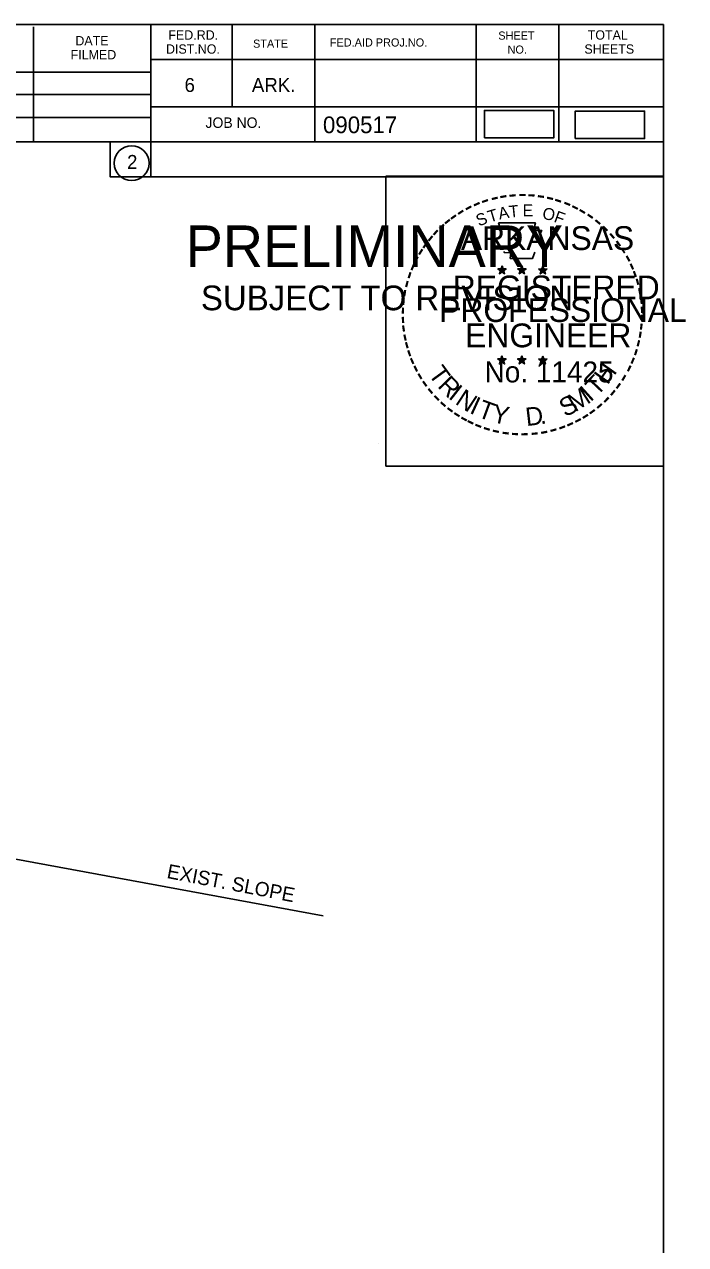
# Model space of a CAD drawing. Extents: x 2263886 to 2266026, y -3122850 to -3121850.
# Drawn here: x 2265496.4 to 2265524.2, y -3122497.1 to -3122445.8 of the extents above; entities that cross this region are included whole.
import ezdxf

# ---------------------------------------------------------------- set-up
doc = ezdxf.new("R2010")
doc.units = 0
for name, color, linetype in [('_CIVIL_CONSTRUCTION', 7, 'Continuous'), ('R_Border PE', 7, 'Continuous'), ('R_Border Prem', 7, 'Continuous'), ('R_Draft', 7, 'Continuous'), ('R_Vert Alg', 7, 'Continuous')]:
    doc.layers.add(name, color=color, linetype=linetype)

msp = doc.modelspace()

# ---------------------------------------------------------------- linework, layer by layer
at = {"layer": '_CIVIL_CONSTRUCTION'}
msp.add_line((2265511.328, -3122463.399), (2265511.328, -3122463.399), dxfattribs=at)
for points in [[(2265482.182, -3122445.767), (2265482.182, -3122450.707), (2265500.048, -3122450.707), (2265500.048, -3122452.167), (2265511.648, -3122452.167), (2265511.648, -3122464.333), (2265523.312, -3122464.333), (2265523.312, -3122548.497), (2265365.222, -3122548.497), (2265365.222, -3122445.767)], [(2265511.648, -3122452.151), (2265523.312, -3122452.151), (2265523.312, -3122464.333), (2265511.648, -3122464.333)]]:
    msp.add_lwpolyline(points, close=True, dxfattribs=at)
at = {"layer": 'R_Border PE'}
for p, q in [((2265516.354, -3122456.044), (2265516.528, -3122456.099)), ((2265516.354, -3122456.044), (2265516.48, -3122456.066)), ((2265516.354, -3122456.044), (2265516.472, -3122456.105)), ((2265516.42, -3122456.248), (2265516.528, -3122456.099)), ((2265516.42, -3122456.248), (2265516.483, -3122456.126)), ((2265516.42, -3122456.248), (2265516.527, -3122456.139)), ((2265516.528, -3122455.917), (2265516.508, -3122456.043)), ((2265516.635, -3122456.248), (2265516.527, -3122456.141)), ((2265516.528, -3122456.099), (2265516.528, -3122455.917)), ((2265516.528, -3122455.917), (2265516.553, -3122456.042)), ((2265516.702, -3122456.044), (2265516.528, -3122456.099)), ((2265516.635, -3122456.248), (2265516.528, -3122456.099)), ((2265516.702, -3122456.044), (2265516.559, -3122456.068)), ((2265516.635, -3122456.248), (2265516.566, -3122456.102)), ((2265516.702, -3122456.044), (2265516.6, -3122456.095)), ((2265517.189, -3122456.044), (2265517.363, -3122456.099)), ((2265517.189, -3122456.044), (2265517.315, -3122456.066)), ((2265517.189, -3122456.044), (2265517.307, -3122456.105)), ((2265517.255, -3122456.248), (2265517.363, -3122456.099)), ((2265517.255, -3122456.248), (2265517.318, -3122456.126)), ((2265517.255, -3122456.248), (2265517.362, -3122456.139)), ((2265517.363, -3122455.917), (2265517.343, -3122456.043)), ((2265517.47, -3122456.248), (2265517.362, -3122456.141)), ((2265517.363, -3122456.099), (2265517.363, -3122455.917)), ((2265517.363, -3122455.917), (2265517.388, -3122456.042)), ((2265517.537, -3122456.044), (2265517.363, -3122456.099)), ((2265517.47, -3122456.248), (2265517.363, -3122456.099)), ((2265517.537, -3122456.044), (2265517.394, -3122456.068)), ((2265517.47, -3122456.248), (2265517.401, -3122456.102)), ((2265517.537, -3122456.044), (2265517.435, -3122456.095)), ((2265518.071, -3122456.05), (2265518.245, -3122456.105)), ((2265518.071, -3122456.05), (2265518.197, -3122456.072)), ((2265518.071, -3122456.05), (2265518.189, -3122456.111)), ((2265518.137, -3122456.254), (2265518.245, -3122456.105)), ((2265518.137, -3122456.254), (2265518.2, -3122456.132)), ((2265518.137, -3122456.254), (2265518.244, -3122456.145)), ((2265518.245, -3122455.923), (2265518.225, -3122456.049)), ((2265518.352, -3122456.254), (2265518.244, -3122456.147)), ((2265518.245, -3122456.105), (2265518.245, -3122455.923)), ((2265518.245, -3122455.923), (2265518.27, -3122456.048)), ((2265518.419, -3122456.05), (2265518.245, -3122456.105)), ((2265518.352, -3122456.254), (2265518.245, -3122456.105)), ((2265518.419, -3122456.05), (2265518.276, -3122456.074)), ((2265518.352, -3122456.254), (2265518.283, -3122456.108)), ((2265518.419, -3122456.05), (2265518.317, -3122456.101)), ((2265516.352, -3122459.83), (2265516.526, -3122459.886)), ((2265516.352, -3122459.83), (2265516.478, -3122459.853)), ((2265516.352, -3122459.83), (2265516.47, -3122459.891)), ((2265516.418, -3122460.034), (2265516.526, -3122459.886)), ((2265516.418, -3122460.034), (2265516.481, -3122459.912)), ((2265516.418, -3122460.034), (2265516.525, -3122459.926)), ((2265516.526, -3122459.703), (2265516.506, -3122459.829)), ((2265516.633, -3122460.034), (2265516.525, -3122459.927)), ((2265516.526, -3122459.886), (2265516.526, -3122459.703)), ((2265516.526, -3122459.703), (2265516.551, -3122459.828)), ((2265516.7, -3122459.83), (2265516.526, -3122459.886)), ((2265516.633, -3122460.034), (2265516.526, -3122459.886)), ((2265516.7, -3122459.83), (2265516.557, -3122459.855)), ((2265516.633, -3122460.034), (2265516.564, -3122459.889)), ((2265516.7, -3122459.83), (2265516.598, -3122459.881)), ((2265517.186, -3122459.83), (2265517.361, -3122459.886)), ((2265517.186, -3122459.83), (2265517.313, -3122459.853)), ((2265517.186, -3122459.83), (2265517.305, -3122459.891)), ((2265517.253, -3122460.034), (2265517.361, -3122459.886)), ((2265517.253, -3122460.034), (2265517.316, -3122459.912)), ((2265517.253, -3122460.034), (2265517.36, -3122459.926)), ((2265517.361, -3122459.703), (2265517.34, -3122459.829)), ((2265517.467, -3122460.034), (2265517.36, -3122459.927)), ((2265517.361, -3122459.886), (2265517.361, -3122459.703)), ((2265517.361, -3122459.703), (2265517.385, -3122459.828)), ((2265517.534, -3122459.83), (2265517.361, -3122459.886)), ((2265517.467, -3122460.034), (2265517.361, -3122459.886)), ((2265517.534, -3122459.83), (2265517.391, -3122459.855)), ((2265517.467, -3122460.034), (2265517.399, -3122459.889)), ((2265517.534, -3122459.83), (2265517.432, -3122459.881)), ((2265518.07, -3122459.835), (2265518.244, -3122459.891)), ((2265518.07, -3122459.835), (2265518.196, -3122459.858)), ((2265518.07, -3122459.835), (2265518.188, -3122459.896)), ((2265518.136, -3122460.039), (2265518.244, -3122459.891)), ((2265518.136, -3122460.039), (2265518.199, -3122459.917)), ((2265518.136, -3122460.039), (2265518.243, -3122459.931)), ((2265518.244, -3122459.708), (2265518.224, -3122459.834)), ((2265518.351, -3122460.039), (2265518.243, -3122459.932)), ((2265518.244, -3122459.891), (2265518.244, -3122459.708)), ((2265518.244, -3122459.708), (2265518.269, -3122459.833)), ((2265518.418, -3122459.835), (2265518.244, -3122459.891)), ((2265518.351, -3122460.039), (2265518.244, -3122459.891)), ((2265518.418, -3122459.835), (2265518.275, -3122459.86)), ((2265518.351, -3122460.039), (2265518.282, -3122459.894)), ((2265518.418, -3122459.835), (2265518.316, -3122459.886))]:
    msp.add_line(p, q, dxfattribs=at)
for points in [[(2265516.374, -3122454.105), (2265516.509, -3122454.518)], [(2265518.13, -3122454.566), (2265518.201, -3122454.424), (2265517.858, -3122454.436), (2265517.932, -3122454.105), (2265516.374, -3122454.105)], [(2265516.62, -3122455.316), (2265516.62, -3122455.36), (2265516.902, -3122455.369), (2265516.875, -3122455.606), (2265517.81, -3122455.606), (2265517.91, -3122455.338)], [(2265516.528, -3122455.917), (2265516.635, -3122456.248), (2265516.354, -3122456.044), (2265516.702, -3122456.044), (2265516.42, -3122456.248), (2265516.528, -3122455.917)], [(2265517.363, -3122455.917), (2265517.47, -3122456.248), (2265517.189, -3122456.044), (2265517.537, -3122456.044), (2265517.255, -3122456.248), (2265517.363, -3122455.917)], [(2265518.245, -3122455.923), (2265518.352, -3122456.254), (2265518.071, -3122456.05), (2265518.419, -3122456.05), (2265518.137, -3122456.254), (2265518.245, -3122455.923)], [(2265516.526, -3122459.703), (2265516.633, -3122460.034), (2265516.352, -3122459.83), (2265516.7, -3122459.83), (2265516.418, -3122460.034), (2265516.526, -3122459.703)], [(2265517.361, -3122459.703), (2265517.467, -3122460.034), (2265517.186, -3122459.83), (2265517.534, -3122459.83), (2265517.253, -3122460.034), (2265517.361, -3122459.703)], [(2265518.244, -3122459.708), (2265518.351, -3122460.039), (2265518.07, -3122459.835), (2265518.418, -3122459.835), (2265518.136, -3122460.039), (2265518.244, -3122459.708)]]:
    msp.add_lwpolyline(points, dxfattribs=at)
for centre, radius in [((2265516.528, -3122456.1), 0.0861), ((2265516.528, -3122456.1), 0.0723), ((2265516.528, -3122456.1), 0.0579), ((2265516.528, -3122456.1), 0.0495), ((2265516.528, -3122456.1), 0.0374), ((2265516.528, -3122456.1), 0.0248), ((2265516.528, -3122456.1), 0.0148), ((2265517.363, -3122456.1), 0.0861), ((2265517.363, -3122456.1), 0.0723), ((2265517.363, -3122456.1), 0.0579), ((2265517.363, -3122456.1), 0.0495), ((2265517.363, -3122456.1), 0.0374), ((2265517.363, -3122456.1), 0.0248), ((2265517.363, -3122456.1), 0.0148), ((2265518.245, -3122456.106), 0.0861), ((2265518.245, -3122456.106), 0.0723), ((2265518.245, -3122456.106), 0.0579), ((2265518.245, -3122456.106), 0.0495), ((2265518.245, -3122456.106), 0.0374), ((2265518.245, -3122456.106), 0.0248), ((2265518.245, -3122456.106), 0.0148), ((2265516.526, -3122459.886), 0.0861), ((2265516.526, -3122459.886), 0.0723), ((2265516.526, -3122459.886), 0.0579), ((2265516.526, -3122459.886), 0.0495), ((2265516.526, -3122459.886), 0.0374), ((2265516.526, -3122459.886), 0.0248), ((2265516.526, -3122459.886), 0.0148), ((2265517.36, -3122459.886), 0.0861), ((2265517.36, -3122459.886), 0.0723), ((2265517.36, -3122459.886), 0.0579), ((2265517.36, -3122459.886), 0.0495), ((2265517.36, -3122459.886), 0.0374), ((2265517.36, -3122459.886), 0.0248), ((2265517.36, -3122459.886), 0.0148), ((2265518.244, -3122459.891), 0.0861), ((2265518.244, -3122459.891), 0.0723), ((2265518.244, -3122459.891), 0.0579), ((2265518.244, -3122459.891), 0.0495), ((2265518.244, -3122459.891), 0.0374), ((2265518.244, -3122459.891), 0.0248), ((2265518.244, -3122459.891), 0.0148)]:
    msp.add_circle(centre, radius, dxfattribs=at)
at = {"layer": 'R_Border Prem'}
msp.add_line((2265495.392, -3122480.732), (2265509.012, -3122483.234), dxfattribs=at)
at = {"layer": 'R_Draft'}
for p, q in [((2265365.222, -3122445.767), (2265523.312, -3122445.767)), ((2265496.832, -3122450.707), (2265496.832, -3122445.867)), ((2265501.762, -3122445.767), (2265501.762, -3122452.167)), ((2265505.182, -3122445.767), (2265505.182, -3122449.237)), ((2265508.652, -3122445.767), (2265508.652, -3122450.707)), ((2265515.442, -3122445.767), (2265515.442, -3122450.707)), ((2265518.912, -3122445.767), (2265518.912, -3122450.707)), ((2265523.312, -3122548.497), (2265523.312, -3122445.767)), ((2265523.312, -3122447.237), (2265501.762, -3122447.237)), ((2265523.312, -3122447.227), (2265523.312, -3122447.227)), ((2265482.182, -3122447.777), (2265501.762, -3122447.777)), ((2265482.182, -3122448.707), (2265501.762, -3122448.707)), ((2265482.182, -3122449.677), (2265501.762, -3122449.677)), ((2265523.312, -3122449.237), (2265501.762, -3122449.237)), ((2265503.242, -3122449.237), (2265523.312, -3122449.237)), ((2265523.312, -3122450.707), (2265482.182, -3122450.707)), ((2265501.762, -3122452.167), (2265523.312, -3122452.167))]:
    msp.add_line(p, q, dxfattribs=at)
msp.add_circle((2265500.956, -3122451.599), 0.733, dxfattribs=at)
at = {"layer": 'R_Vert Alg'}
for points in [[(2265515.789, -3122450.539), (2265518.706, -3122450.539), (2265518.706, -3122449.383), (2265515.789, -3122449.383)], [(2265519.604, -3122450.565), (2265522.521, -3122450.565), (2265522.521, -3122449.409), (2265519.604, -3122449.409)]]:
    msp.add_lwpolyline(points, close=True, dxfattribs=at)

# ---------------------------------------------------------------- texts
at = {"layer": 'R_Border PE'}
for s, height, rotation, p in [('-', 0.8, 24.3072, (2265515.431, -3122453.676)), ('-', 0.8, 19.1761, (2265515.748, -3122453.541)), ('-', 0.8, 13.6302, (2265516.123, -3122453.421)), ('-', 0.8, 10.2193, (2265516.462, -3122453.34)), ('-', 0.8, 5.8968, (2265516.827, -3122453.285)), ('-', 0.8, 0.1862, (2265517.213, -3122453.249)), ('E', 0.5, 0.8323, (2265517.399, -3122453.837)), ('-', 0.8, 357.743, (2265517.574, -3122453.255)), ('-', 0.8, 352.1617, (2265517.946, -3122453.283)), ('-', 0.8, 347.2049, (2265518.306, -3122453.34)), ('-', 0.8, 342.3362, (2265518.623, -3122453.418)), ('-', 0.8, 337.8551, (2265518.991, -3122453.529)), ('-', 0.8, 36.2317, (2265514.527, -3122454.217)), ('-', 0.8, 34.0636, (2265514.816, -3122454.019)), ('-', 0.8, 28.7918, (2265515.115, -3122453.834)), ('S', 0.5, 21.594, (2265515.552, -3122454.266)), ('T', 0.5, 16.4036, (2265516.009, -3122454.1)), ('A', 0.5, 11.2132, (2265516.422, -3122453.975)), ('T', 0.5, 6.0228, (2265516.846, -3122453.892)), ('O', 0.5, 350.4515, (2265518.201, -3122453.942)), ('F', 0.5, 340.0707, (2265518.678, -3122454.056)), ('-', 0.8, 334.1211, (2265519.306, -3122453.665)), ('-', 0.8, 329.6409, (2265519.596, -3122453.806)), ('-', 0.8, 325.8627, (2265519.917, -3122453.987)), ('-', 0.8, 42.9622, (2265514.073, -3122454.614)), ('-', 0.8, 38.9507, (2265514.289, -3122454.406)), ('-', 0.8, 320.5297, (2265520.222, -3122454.2)), ('-', 0.8, 315.5786, (2265520.522, -3122454.444)), ('-', 0.8, 50.6142, (2265513.647, -3122455.096)), ('-', 0.8, 48.4231, (2265513.849, -3122454.853)), ('-', 0.8, 309.8797, (2265520.806, -3122454.719)), ('-', 0.8, 306.6522, (2265521.069, -3122455.02)), ('-', 0.8, 58.0706, (2265513.278, -3122455.643)), ('-', 0.8, 54.2325, (2265513.441, -3122455.38)), ('-', 0.7, 303.6753, (2265521.312, -3122455.304)), ('-', 0.8, 67.7743, (2265512.992, -3122456.256)), ('-', 0.8, 62.8713, (2265513.122, -3122455.95)), ('-', 0.8, 299.6684, (2265521.471, -3122455.607)), ('-', 0.8, 294.6628, (2265521.633, -3122455.913)), ('-', 0.8, 72.3945, (2265512.883, -3122456.571)), ('-', 0.8, 290.5728, (2265521.762, -3122456.202)), ('-', 0.8, 81.2013, (2265512.718, -3122457.284)), ('-', 0.8, 75.461, (2265512.784, -3122456.928)), ('-', 0.8, 285.1233, (2265521.879, -3122456.492)), ('-', 0.8, 280.5493, (2265521.979, -3122456.863)), ('-', 0.8, 85.1863, (2265512.68, -3122457.63)), ('-', 0.8, 276.5962, (2265522.06, -3122457.247)), ('-', 0.8, 89.0622, (2265512.668, -3122457.98)), ('-', 0.8, 274.3301, (2265522.09, -3122457.608)), ('-', 0.8, 94.1959, (2265512.685, -3122458.343)), ('-', 0.8, 98.9479, (2265512.721, -3122458.676)), ('-', 0.8, 263.5172, (2265522.097, -3122458.257)), ('-', 0.8, 269.9407, (2265522.107, -3122457.924)), ('-', 0.8, 101.7149, (2265512.789, -3122459.043)), ('-', 0.8, 260.9953, (2265522.062, -3122458.584)), ('-', 0.8, 105.4578, (2265512.87, -3122459.34)), ('-', 0.8, 109.0874, (2265512.977, -3122459.656)), ('-', 0.8, 252.8681, (2265521.916, -3122459.283)), ('-', 0.8, 255.7626, (2265522.007, -3122458.923)), ('-', 0.8, 114.0643, (2265513.104, -3122459.954)), ('H', 0.77, 54.6088, (2265520.966, -3122460.949)), ('-', 0.8, 247.8887, (2265521.805, -3122459.619)), ('-', 0.8, 115.7289, (2265513.257, -3122460.263)), ('-', 0.8, 120.4471, (2265513.435, -3122460.556)), ('T', 0.77, 306.0406, (2265513.406, -3122460.467)), ('T', 0.77, 46.6444, (2265520.521, -3122461.42)), ('-', 0.8, 239.0712, (2265521.477, -3122460.31)), ('-', 0.8, 244.6197, (2265521.674, -3122459.934)), ('-', 0.8, 125.8934, (2265513.637, -3122460.836)), ('R', 0.77, 314.005, (2265513.787, -3122460.991)), ('I', 0.77, 321.9694, (2265514.238, -3122461.457)), ('M', 0.77, 32.6563, (2265519.598, -3122462.083)), ('I', 0.77, 42.1136, (2265520.241, -3122461.659)), ('-', 0.8, 233.8452, (2265521.276, -3122460.636)), ('-', 0.8, 130.7181, (2265513.868, -3122461.112)), ('-', 0.8, 134.2238, (2265514.126, -3122461.385)), ('N', 0.77, 326.5002, (2265514.521, -3122461.692)), ('I', 0.77, 335.3603, (2265515.125, -3122462.085)), ('T', 0.77, 339.8912, (2265515.456, -3122462.249)), ('S', 0.77, 26.9312, (2265519.179, -3122462.286)), ('-', 0.8, 225.7653, (2265520.821, -3122461.201)), ('-', 0.8, 231.2538, (2265521.061, -3122460.919)), ('-', 0.8, 138.9338, (2265514.389, -3122461.617)), ('-', 0.8, 144.6463, (2265514.667, -3122461.82)), ('Y', 0.77, 347.8556, (2265516.064, -3122462.472)), ('D', 0.77, 6.3969, (2265517.557, -3122462.651)), ('-', 0.8, 215.7363, (2265520.286, -3122461.692)), ('-', 0.8, 221.0851, (2265520.56, -3122461.456)), ('-', 0.8, 148.0898, (2265514.947, -3122462.005)), ('-', 0.8, 151.5704, (2265515.237, -3122462.168)), ('-', 0.8, 154.6002, (2265515.498, -3122462.291)), ('-', 0.8, 158.5612, (2265515.81, -3122462.418)), ('.', 0.77, 13.7642, (2265518.153, -3122462.587)), ('-', 0.8, 204.2516, (2265519.428, -3122462.218)), ('-', 0.8, 207.3568, (2265519.74, -3122462.058)), ('-', 0.8, 212.2491, (2265520.019, -3122461.885)), ('-', 0.8, 162.7983, (2265516.153, -3122462.525)), ('-', 0.8, 167.5555, (2265516.511, -3122462.607)), ('-', 0.8, 173.1155, (2265516.897, -3122462.662)), ('-', 0.8, 176.5183, (2265517.271, -3122462.688)), ('-', 0.8, 181.5918, (2265517.643, -3122462.679)), ('-', 0.8, 185.8167, (2265518.047, -3122462.641)), ('-', 0.8, 191.2858, (2265518.415, -3122462.575)), ('-', 0.8, 195.4743, (2265518.78, -3122462.475)), ('-', 0.8, 200.7184, (2265519.118, -3122462.354))]:
    msp.add_text(s, height=height, rotation=rotation, dxfattribs=at).set_placement(p)
for s, height, p in [('ARKANSAS', 1, (2265514.801, -3122455.249)), ('REGISTERED', 1, (2265514.462, -3122457.323)), ('DWB', 0.005, (2265516.522, -3122456.102)), ('DWB', 0.005, (2265517.357, -3122456.102)), ('DWB', 0.005, (2265518.239, -3122456.107)), ('PROFESSIONAL', 1, (2265513.888, -3122458.275)), ('ENGINEER', 1, (2265514.981, -3122459.338)), ('No. 11425', 0.8785, (2265515.795, -3122460.813)), ('DWB', 0.005, (2265516.52, -3122459.888)), ('DWB', 0.005, (2265517.354, -3122459.888)), ('DWB', 0.005, (2265518.238, -3122459.893))]:
    msp.add_text(s, height=height, dxfattribs=at).set_placement(p)
at = {"layer": 'R_Border Prem'}
for s, height, p in [('PRELIMINARY', 1.75, (2265503.231, -3122455.967)), ('DWB', 0.005, (2265503.338, -3122455.043)), ('SUBJECT TO REVISION', 1.03756, (2265503.869, -3122457.781))]:
    msp.add_text(s, height=height, dxfattribs=at).set_placement(p)
msp.add_text('EXIST. SLOPE', height=0.6, rotation=349.1171, dxfattribs=at).set_placement((2265502.407, -3122481.641))
at = {"layer": 'R_Draft'}
for s, height, p in [('FED.RD.', 0.391, (2265502.502, -3122446.407)), ('SHEET', 0.342, (2265516.372, -3122446.407)), ('TOTAL', 0.391, (2265520.132, -3122446.407)), ('DATE', 0.391, (2265498.592, -3122446.647)), ('DIST.NO.', 0.391, (2265502.402, -3122446.997)), ('STATE', 0.342, (2265506.062, -3122446.747)), ('FED.AID PROJ.NO.', 0.342, (2265509.292, -3122446.697)), ('NO.', 0.342, (2265516.762, -3122446.997)), ('SHEETS', 0.391, (2265519.992, -3122446.997)), ('FILMED', 0.391, (2265498.392, -3122447.237)), ('6', 0.586, (2265503.182, -3122448.607)), ('ARK.', 0.5861, (2265506.012, -3122448.607)), ('JOB NO.', 0.4396, (2265504.062, -3122450.117)), ('090517', 0.7, (2265509, -3122450.337)), ('2', 0.586, (2265500.764, -3122451.842))]:
    msp.add_text(s, height=height, dxfattribs=at).set_placement(p)

doc.saveas('drawing.dxf')
